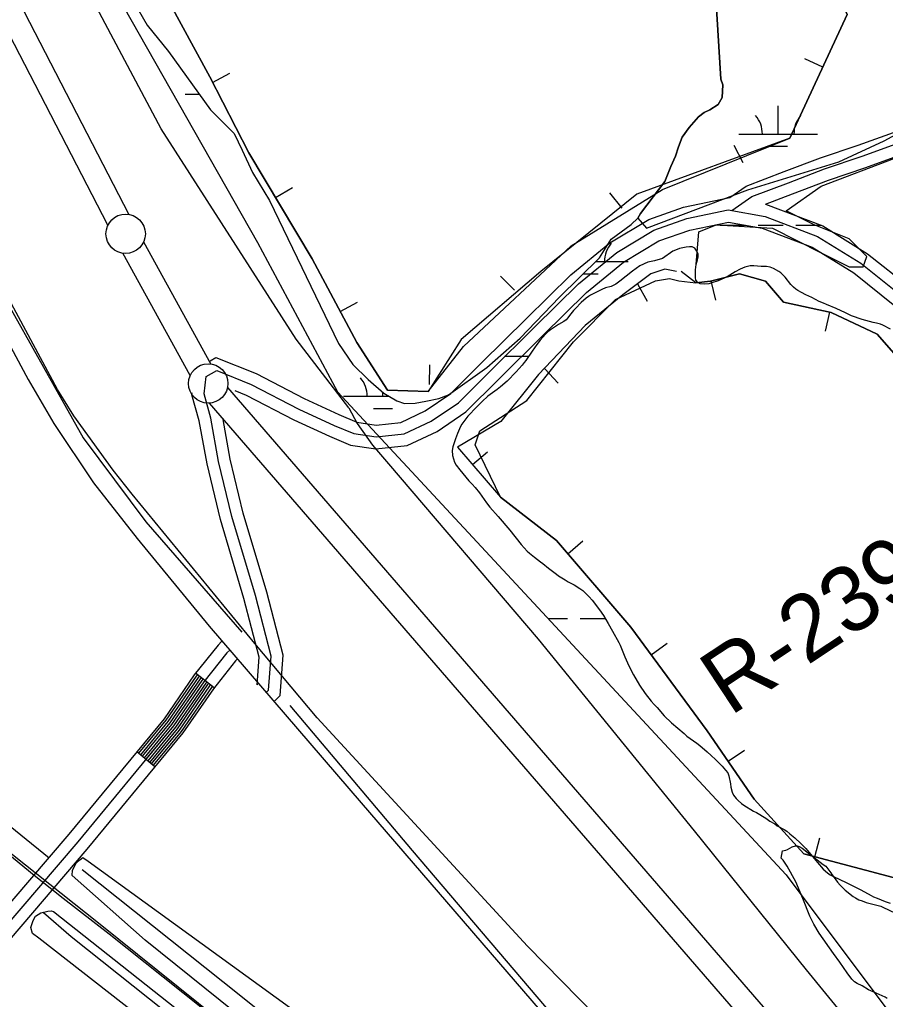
# Model space of a CAD drawing. Extents: x 3281947 to 3319794, y 715894 to 741249.
# Drawn here: x 3293521 to 3294621, y 729062 to 730306 of the extents above; entities that cross this region are included whole.
import ezdxf

# ---------------------------------------------------------------- set-up
doc = ezdxf.new("R2010")
doc.units = 0
for name, color, linetype in [('V-BORW-LINE', 7, 'Continuous'), ('V-LEVE-TOET', 7, 'Continuous'), ('V-RAIL-TRAK', 7, 'Continuous'), ('V-RIVR-RANG-IDEN', 7, 'Continuous'), ('V-ROAD-CNTR', 7, 'Continuous'), ('V-SITE-VEGE', 7, 'Continuous'), ('V-SURV-LINE', 7, 'Continuous'), ('V-TOPO-SHOR', 7, 'Continuous'), ('V-WETL-SWMP', 7, 'Continuous')]:
    doc.layers.add(name, color=color, linetype=linetype)

msp = doc.modelspace()

# ---------------------------------------------------------------- linework, layer by layer
at = {"layer": 'V-BORW-LINE'}
for p, q in [((3294541.1, 730245.4), (3294518.4, 730255.9)), ((3293766, 730226), (3293788.2, 730237.5)), ((3294439.9, 730124), (3294428.3, 730146.1)), ((3293846, 730079.9), (3293867.5, 730092.7)), ((3294286.1, 730066.3), (3294270.5, 730085.8)), ((3294149.6, 729962.4), (3294131.8, 729980)), ((3294305.8, 729970.2), (3294317.9, 729948.3)), ((3294398.7, 729974), (3294404.6, 729949.7)), ((3293928.2, 729935.1), (3293950.2, 729946.9)), ((3294549.4, 729934.5), (3294544.2, 729910.1)), ((3294041.4, 729842.7), (3294042.2, 729867.7)), ((3294188.1, 729862.6), (3294204.9, 729844.1)), ((3294096.2, 729741), (3294115.2, 729757.2)), ((3294217.2, 729627.8), (3294236.2, 729644.1)), ((3294323.3, 729499.4), (3294343.4, 729514.2)), ((3294421, 729364.5), (3294441.5, 729378.7)), ((3294531, 729243.2), (3294537.4, 729267.3))]:
    msp.add_line(p, q, dxfattribs=at)
for points in [[(3294066.6, 731007.9), (3294048.3, 730953.6), (3294015.3, 730962.9), (3293968.2, 730832.8), (3293984.4, 730712.4), (3294025, 730625.2), (3294125.7, 730665.2), (3294411.3, 730593.9), (3294443.6, 730454.8), (3294455, 730377), (3294542.3, 730379.8), (3294572, 730312), (3294499.3, 730155.1), (3294304.7, 730084.1), (3294182.8, 729985.9), (3294081.7, 729899.7), (3294039.9, 729833.7), (3293988.3, 729835.4), (3293949.1, 729896), (3293892.4, 730001.9), (3293812.2, 730136.7), (3293762.4, 730233), (3293692.2, 730362.3), (3293538.9, 730574.2)], [(3293538.9, 730574.2), (3293692.2, 730362.3), (3293762.4, 730233), (3293812.2, 730136.7), (3293892.4, 730001.9), (3293949.1, 729896), (3293988.3, 729835.4), (3294039.9, 729833.7), (3294084.7, 729890.8), (3294221.5, 730018.7), (3294337.4, 730090), (3294499.3, 730155.1), (3294572, 730312), (3294542.3, 730379.8), (3294455, 730377), (3294443.6, 730454.8), (3294411.3, 730593.9), (3294125.7, 730665.2), (3294025, 730625.2), (3293984.4, 730712.4), (3293968.2, 730832.8), (3294015.3, 730962.9), (3294048.3, 730953.6), (3294066.6, 731007.9)], [(3294355.3, 729985.9), (3294340.4, 729988.9), (3294322.6, 729983), (3294286.9, 729956.2), (3294239.3, 729917.5), (3294179.8, 729855.1), (3294132.2, 729795.6), (3294077.2, 729763.1), (3294131.6, 729699.6), (3294202.8, 729644.5), (3294297.2, 729534.8), (3294394.3, 729403), (3294454.1, 729316.5), (3294517.1, 729246.8), (3294793.5, 729173.6)], [(3294793.5, 729173.6), (3294517.1, 729246.8), (3294454.1, 729316.5), (3294394.3, 729403), (3294297.2, 729534.8), (3294202.8, 729644.5), (3294131.6, 729699.6), (3294099.5, 729765.9), (3294105.5, 729783.7), (3294165, 729822.4), (3294224.4, 729896.7), (3294278, 729950.3), (3294328.5, 729974), (3294346.4, 729977), (3294358.3, 729974)], [(3294358.3, 729974), (3294379.7, 729971.8), (3294398.3, 729973.9), (3294435.2, 729982.9), (3294468.4, 729973.6), (3294491.1, 729947), (3294551.7, 729934.1), (3294609.9, 729906.4), (3294661.8, 729847.7)], [(3294661.8, 729847.7), (3294609.9, 729906.4), (3294551.7, 729934.1), (3294491.1, 729947), (3294468.4, 729973.6), (3294435.2, 729982.9), (3294398.3, 729973.9), (3294379.7, 729971.8), (3294361.2, 729985.9)]]:
    msp.add_lwpolyline(points, dxfattribs=at)
at = {"layer": 'V-LEVE-TOET'}
for points in [[(3293939.3, 729812.8), (3293872.3, 729900.3), (3293700.9, 730166.9), (3293411.9, 730709.5)], [(3294339.3, 728953.2), (3294166.1, 729129.9), (3293899, 729419.6), (3293819.6, 729513.9), (3293663.9, 729703.4), (3293639.9, 729733.9), (3293589.8, 729802.9), (3293569.1, 729836.3), (3293466.8, 730026.2), (3293321.1, 730309.9), (3293141.6, 730654)], [(3293939.3, 729812.8), (3293949.6, 729793.3), (3293969.2, 729765.5), (3293989.7, 729742), (3294179.6, 729519.3), (3294377.9, 729276.1)], [(3294377.9, 729276.1), (3294520.1, 729099.9), (3294686.2, 728896.2)]]:
    msp.add_lwpolyline(points, dxfattribs=at)
at = {"layer": 'V-RAIL-TRAK'}
msp.add_lwpolyline([(3294365.9, 728560.8), (3294351.6, 728572.2), (3294238.1, 728663.7), (3294100.2, 728773.8), (3293936, 728905.1), (3293634.8, 729145), (3293576.2, 729190.4), (3293539.3, 729219.4), (3293424.4, 729313.7), (3293152.3, 729530.6), (3293005.6, 729646.6), (3292870.4, 729757.3), (3292802.3, 729813.6), (3292736.3, 729872.2), (3292602.2, 729997), (3292454.4, 730153), (3292380.2, 730239.1), (3292338.4, 730290.8), (3292285.9, 730358.5), (3292240.3, 730418.9), (3292190.9, 730490.1), (3292130.7, 730580.1), (3292108.4, 730612.8), (3292076.7, 730663.2)], dxfattribs=at)
at = {"layer": 'V-ROAD-CNTR'}
for p, q in [((3293768, 729457.6), (3293744.5, 729476.2)), ((3293692.9, 729357.4), (3293669.8, 729376.5))]:
    msp.add_line(p, q, dxfattribs=at)
for points in [[(3293186.5, 730511.5), (3293330.3, 730228.9), (3293430.8, 730039.2), (3293490.6, 729925.5), (3293531.7, 729848.8), (3293564.6, 729793.3), (3293614.9, 729718), (3293670.5, 729647), (3293761.7, 729536), (3293954.7, 729311.9), (3294412.2, 728781.8), (3294690.1, 728464.3)], [(3294425.5, 730063.3), (3294450.9, 730081), (3294497.3, 730098.7), (3294543.4, 730116.1), (3294590.9, 730132.2), (3294643.7, 730151.2), (3294684.1, 730178.1), (3294712.1, 730213.2), (3294749.7, 730259.6), (3294799.1, 730317.3), (3294825.2, 730349.6), (3294845.1, 730381.5)], [(3294423.1, 730079.9), (3294443.8, 730094.4), (3294492, 730112.7), (3294538.3, 730130.2), (3294586, 730146.4), (3294636.9, 730164.7), (3294673.8, 730189.3), (3294700.5, 730222.6), (3294738.1, 730269.2), (3294752.9, 730286.4)], [(3294468.1, 730071.5), (3294502.6, 730084.6), (3294548.4, 730101.9), (3294595.9, 730118.1), (3294650.5, 730137.7), (3294694.3, 730166.9), (3294723.8, 730203.8), (3294761.2, 730249.9), (3294776.3, 730267.5)], [(3292489.3, 730118.3), (3292497.2, 730108.5), (3292618.6, 729982.9), (3292704.7, 729902.9), (3292843.9, 729782.3), (3293003, 729651.7), (3293200.4, 729493.2), (3293621.1, 729159.6), (3293974.2, 728876), (3294297.2, 728619.1), (3294633, 728351.3)], [(3293763.1, 729872.7), (3293770.4, 729876.8), (3293821.4, 729856.5), (3293882.4, 729824.7), (3293926.6, 729804.4), (3293949.5, 729794.9), (3293974, 729791.1), (3294005.1, 729794.5), (3294036.2, 729809.1), (3294068.7, 729831.2), (3294108.2, 729870.3), (3294164.3, 729926), (3294221, 729981.6), (3294270.7, 730022.4), (3294320.2, 730052), (3294364.2, 730067.5), (3294423.1, 730079.9)], [(3293834.3, 729451.6), (3293837.3, 729454.7), (3293840.5, 729497.8), (3293820.4, 729575), (3293790.5, 729675.2), (3293773.8, 729744.9), (3293763.9, 729799.9), (3293755.2, 729830.8), (3293757.8, 729852.6), (3293771.5, 729860.2), (3293815.2, 729842.8), (3293875.8, 729811.3), (3293920.6, 729790.7), (3293945.4, 729780.4), (3293973.7, 729776), (3294009.2, 729779.9), (3294043.6, 729796), (3294078.2, 729819.5), (3294118.8, 729859.6), (3294174.9, 729915.3), (3294231, 729970.5), (3294279.4, 730010.1), (3294326.6, 730038.3), (3294368.2, 730053.1), (3294420.9, 730064.1), (3294468, 730055.6), (3294534.4, 730030.6), (3294589.2, 729996.4), (3294642.1, 729954.2)], [(3294468.1, 730071.5), (3294541.1, 730044.1), (3294597.8, 730008.6), (3294651.5, 729965.9), (3294696.2, 729929.3), (3294737.8, 729888.9), (3294773.3, 729848.7), (3294825.1, 729800.8), (3294851.9, 729771.2), (3294872.7, 729731.3), (3294900.2, 729687), (3294946.9, 729663.1), (3294993.7, 729620.7), (3295038.4, 729569.7), (3295083.5, 729521.3), (3295121.3, 729477.7), (3295159.3, 729430.6), (3295188.9, 729408.6), (3295230.7, 729401), (3295289.7, 729408.1), (3295322.6, 729417.2)], [(3293794.2, 729835), (3293808.9, 729829.2), (3293869.2, 729797.8), (3293914.6, 729777), (3293941.3, 729765.8), (3293973.3, 729760.9), (3294013.3, 729765.2), (3294051.1, 729782.9), (3294087.8, 729807.9), (3294129.4, 729849), (3294185.4, 729904.7), (3294241, 729959.3), (3294288, 729997.8), (3294333, 730024.7), (3294372.3, 730038.6), (3294421.1, 730048.8), (3294464, 730041), (3294527.7, 730017), (3294580.5, 729984.1), (3294632.6, 729942.6)], [(3293823.6, 729462.1), (3293822.8, 729461.3), (3293825.3, 729496.4), (3293805.9, 729570.9), (3293776, 729671.3), (3293759.1, 729741.9), (3293749.2, 729796.5), (3293739.9, 729829.6), (3293740.2, 729832.1)], [(3293845, 729441.1), (3293851.9, 729448.1), (3293855.6, 729499.1), (3293834.8, 729579), (3293805, 729679.1), (3293788.5, 729748), (3293779.4, 729798.2)], [(3293777.5, 729516.4), (3293773, 729512), (3293742.9, 729474.3), (3293704.5, 729418.5), (3293583.4, 729272), (3293388.3, 729044.3), (3292894.9, 728470.7), (3292287.6, 727767.5), (3292019.4, 727452.8), (3291787.8, 727196.4), (3291291.8, 726628.4), (3291087.1, 726395.9), (3291056.7, 726351.6), (3291030.4, 726299.1)], [(3293787.9, 729505.6), (3293784.1, 729501.9), (3293755, 729465.3), (3293716.5, 729409.4), (3293594.9, 729262.4), (3293399.7, 729034.5), (3292906.3, 728460.9), (3292298.9, 727757.8), (3292030.7, 727442.9), (3291799, 727186.5), (3291303.1, 726618.5), (3291098.9, 726386.7), (3291069.7, 726343.9), (3291043.8, 726292.4)], [(3293798.3, 729494.7), (3293795.2, 729491.8), (3293767.1, 729456.4), (3293728.5, 729400.4), (3293606.3, 729252.7), (3293411.1, 729024.8), (3292917.6, 728451.1), (3292310.3, 727748), (3292041.9, 727433), (3291810.2, 727176.5), (3291314.3, 726608.6), (3291110.8, 726377.5), (3291082.7, 726336.3), (3291057.3, 726285.7)], [(3293746.9, 729474.4), (3293745.4, 729472.5), (3293706.9, 729416.7), (3293672.1, 729374.6)], [(3293749.2, 729472.5), (3293747.8, 729470.7), (3293709.3, 729414.9), (3293674.4, 729372.7)], [(3293751.6, 729470.6), (3293750.2, 729468.9), (3293711.7, 729413.1), (3293676.7, 729370.8)], [(3293753.9, 729468.8), (3293752.6, 729467.1), (3293714.1, 729411.3), (3293679.1, 729368.9)], [(3293756.3, 729466.9), (3293755, 729465.3), (3293716.5, 729409.4), (3293681.4, 729367)], [(3293758.6, 729465), (3293757.4, 729463.6), (3293718.9, 729407.6), (3293683.7, 729365.1)], [(3293760.9, 729463.2), (3293759.8, 729461.8), (3293721.3, 729405.8), (3293686, 729363.1)], [(3293763.3, 729461.3), (3293762.2, 729460), (3293723.7, 729404), (3293688.3, 729361.2)], [(3293765.6, 729459.4), (3293764.7, 729458.2), (3293726.1, 729402.2), (3293690.6, 729359.3)]]:
    msp.add_lwpolyline(points, dxfattribs=at)
at = {"layer": 'V-SITE-VEGE'}
for points in [[(3294402.6, 730375.4), (3294411.5, 730230), (3294413.9, 730222.8), (3294413.1, 730206.8), (3294408.1, 730198), (3294397.5, 730191.2), (3294390.2, 730187.7), (3294383, 730182.3), (3294371.4, 730168.6), (3294362.4, 730156.5), (3294357.6, 730144.4), (3294353.8, 730132.3), (3294347.9, 730119.4), (3294340.4, 730100.1), (3294309.7, 730059.6), (3294306.1, 730053.8), (3294317, 730040.8), (3294445.8, 730089.7), (3294561.4, 730125.3), (3294619.2, 730152), (3294668, 730178.6)], [(3294627, 729912.9), (3294617.2, 729917.8), (3294614.2, 729919.1), (3294609.1, 729920.5), (3294605.2, 729921.1), (3294591, 729925.1), (3294577.5, 729929.9), (3294569.9, 729933.6), (3294558.1, 729939), (3294545.6, 729944), (3294541.9, 729945.8), (3294536.5, 729948.1), (3294527.2, 729952.8), (3294519.7, 729956.2), (3294513.9, 729959.5), (3294509.5, 729961.8), (3294506.8, 729963.6), (3294503.7, 729966.3), (3294500.6, 729969.7), (3294493.4, 729978.6), (3294491.2, 729981), (3294487.9, 729984.1), (3294485.3, 729986.1), (3294478.4, 729990), (3294474.1, 729991.6), (3294469.5, 729992.2), (3294462.9, 729992.4), (3294453.4, 729993.3), (3294448.8, 729993.1), (3294445.6, 729992.4), (3294442, 729991.3), (3294436.2, 729988.8), (3294429.8, 729985.6), (3294419.8, 729979.3), (3294408.2, 729974.1), (3294400.3, 729971.4), (3294396.4, 729970.5), (3294391.4, 729969.9), (3294385.3, 729970.4), (3294382.2, 729972.1), (3294379.8, 729974.8), (3294379.2, 729978.5), (3294379.4, 729988.3), (3294379.8, 729991.7), (3294380.3, 729994.7), (3294383.6, 730036.3), (3294405.8, 730045.2), (3294477, 730040.8), (3294539.2, 730009.7), (3294574.7, 729991.9), (3294592.5, 729991.9), (3294596.9, 730005.2), (3294574.7, 730027.5), (3294530.3, 730045.2), (3294494.7, 730063), (3294539.2, 730094.2), (3294632.5, 730129.7)], [(3294623, 729063.6), (3294620.2, 729065), (3294605, 729071.8), (3294599, 729074.6), (3294591, 729079.3), (3294584.8, 729082.4), (3294581.4, 729084.6), (3294577.9, 729087.8), (3294571.9, 729095.9), (3294562.6, 729109.6), (3294554.5, 729120.5), (3294536.5, 729146.2), (3294529.6, 729157.8), (3294524.4, 729167.7), (3294515.6, 729190.3), (3294506.8, 729211.4), (3294495.9, 729231.5), (3294490.8, 729238.8), (3294488.4, 729241.4), (3294489.7, 729250.6), (3294494.3, 729251.6), (3294496.3, 729252.4), (3294502.2, 729256), (3294506.4, 729257.3), (3294508.4, 729257.3), (3294511.2, 729256.5), (3294515, 729254.2), (3294523.1, 729247.9), (3294533.7, 729239.4), (3294541.7, 729233.5), (3294545.1, 729231.3), (3294551.4, 729222.8), (3294552.6, 729220.6), (3294555.4, 729216.8), (3294559.7, 729211.1), (3294563.1, 729207.1), (3294569.6, 729200.8), (3294579.6, 729192.9), (3294582.4, 729191.1), (3294586.8, 729188.6), (3294591.2, 729187.2), (3294596, 729185.3), (3294601.4, 729183.9), (3294609.8, 729182), (3294614.6, 729180.5), (3294617.2, 729179.1), (3294633.3, 729171.8)]]:
    msp.add_lwpolyline(points, dxfattribs=at)
for points in [[(3293607.9, 729237.6), (3294119.6, 728867.3), (3294517.3, 728565), (3294761.6, 728339.5), (3294949.1, 728144), (3294963.3, 728128), (3294978.8, 728110.3), (3294984.6, 728099.8), (3294983.6, 728098.5), (3294965.7, 728104.6), (3294947.8, 728115.6), (3294694.8, 728324.6), (3294390.4, 728566.7), (3293680.5, 729137.6), (3293587.9, 729219.4), (3293588, 729226.1), (3293593, 729235.1), (3293597.6, 729239.5), (3293601.2, 729242.2)], [(3293545.5, 729139.8), (3293537.4, 729145.7), (3293535.3, 729153.4), (3293538.1, 729162.4), (3293541.3, 729167.8), (3293548.1, 729172.2), (3293556.7, 729174.3), (3293561.2, 729174.7), (3293563.9, 729173.8), (3294032.8, 728803.1), (3294420.1, 728497.4), (3294706.7, 728272.7), (3295168.8, 727892.6), (3295186.9, 727867.6), (3295193.5, 727855.8), (3295196.1, 727847.3), (3295195.1, 727843.7), (3295189.8, 727844.6), (3295177.2, 727849.8), (3295169.2, 727853.5), (3294596.1, 728320.5)]]:
    msp.add_lwpolyline(points, close=True, dxfattribs=at)
at = {"layer": 'V-SURV-LINE'}
for points in [[(3292968.3, 731395.4), (3293659.8, 730058.5)], [(3293633.2, 730044.7), (3292941.7, 731381.6)], [(3293678.5, 730023.6), (3293764, 729868.6)], [(3293737.8, 729854.1), (3293652.2, 730009.1)], [(3293785, 729838.6), (3295134.6, 728279.6)], [(3295111.9, 728259.9), (3293762.3, 729818.9)]]:
    msp.add_lwpolyline(points, dxfattribs=at)
for centre in [(3293655.7, 730033.9), (3293760.6, 729843.9)]:
    msp.add_circle(centre, 25, dxfattribs=at)
at = {"layer": 'V-TOPO-SHOR'}
for points in [[(3292372.8, 732701.7), (3292435.4, 732492.9), (3292528.9, 732179.8), (3292593, 731959), (3292673.3, 731686.3), (3292734.1, 731473), (3292744.8, 731436.7), (3292754.6, 731411.7), (3292769.7, 731380.2), (3292784.9, 731347.4), (3292797.9, 731318.2), (3292814.6, 731276), (3292919.1, 731070.5), (3293087.5, 730750.2), (3293239, 730461.6), (3293375.2, 730193.6), (3293501, 729954.3), (3293601.8, 729775), (3293681.5, 729668.1), (3293803.3, 729528.3)], [(3293558.4, 729241.5), (3293173.6, 729553.3), (3292842.8, 729816.4)], [(3293864, 729435.1), (3294019.5, 729251.3), (3294216.7, 729019.9), (3294280.9, 728950.2), (3294506.1, 728703.4), (3294597.3, 728608.2), (3294667.2, 728530.2)], [(3293600.5, 729227.3), (3293802.1, 729066.7), (3294031.3, 728882.2), (3294133.2, 728804), (3294461.9, 728565.5)], [(3295236.4, 727833.5), (3294937.2, 728071.2), (3294744, 728230.7), (3294625.2, 728330.9), (3294369.4, 728533.1), (3294140.3, 728709.2), (3293953.5, 728861.5), (3293725.5, 729031.3), (3293586.5, 729141.8), (3293551.4, 729172)]]:
    msp.add_lwpolyline(points, dxfattribs=at)
at = {"layer": 'V-WETL-SWMP'}
for p, q in [((3293731.1, 730211.1), (3293749.3, 730211.1)), ((3294484.3, 730160.3), (3294484.3, 730196.3)), ((3294434.3, 730160.3), (3294534.3, 730160.3)), ((3294472.3, 730144.9), (3294496.3, 730144.9)), ((3294410.9, 730044.9), (3294442.9, 730044.9)), ((3294458.9, 730044.9), (3294490.9, 730044.9)), ((3294506.9, 730044.9), (3294538.9, 730044.9)), ((3294252.4, 729998.5), (3294293.8, 729998.5)), ((3294236.7, 729983), (3294255.8, 729983)), ((3294137, 729878.4), (3294167.6, 729878.4)), ((3293932.4, 729827.6), (3293990.1, 729827.6)), ((3293982.4, 729827.6), (3293982.4, 729832.6)), ((3293970.4, 729812.2), (3293994.4, 729812.2)), ((3294192.2, 729545.7), (3294217, 729545.7)), ((3294233, 729545.7), (3294264.7, 729545.7))]:
    msp.add_line(p, q, dxfattribs=at)
for points in [[(3293081.7, 731326.4), (3293270.4, 730981.3), (3293353.6, 730941.9), (3293439.2, 730796.1), (3293412.4, 730744.7), (3293823.3, 730022.7), (3293924.9, 729833.3), (3294494.7, 729220.4), (3294945.6, 728618.7)], [(3293626.8, 730402.7), (3293634, 730384.1), (3293683.2, 730298.6), (3293710.2, 730265.3)], [(3293710.2, 730265.3), (3293763.5, 730191.3), (3293793.5, 730161.1), (3293803.7, 730139.9), (3293816.9, 730111.8), (3293838.3, 730076.1), (3293926.2, 729894.6), (3293944.1, 729867.9), (3293963.5, 729849.1), (3293983.7, 729831.4), (3293999.9, 729821.8), (3294009.9, 729818.6), (3294023.4, 729819), (3294037, 729821.3), (3294053.6, 729824.7), (3294065.6, 729829.5), (3294114.2, 729864), (3294156.7, 729901.4), (3294206.6, 729953.6), (3294257.3, 730003.3), (3294272.5, 730027.1), (3294297.7, 730045.6), (3294306.1, 730053.8), (3294309.7, 730059.6), (3294340.4, 730100.1), (3294347.9, 730119.4), (3294353.8, 730132.3), (3294357.6, 730144.4), (3294362.4, 730156.5), (3294371.4, 730168.6), (3294383, 730182.3), (3294390.2, 730187.7), (3294397.5, 730191.2), (3294408.1, 730198), (3294413.1, 730206.8), (3294413.9, 730222.8), (3294411.5, 730230), (3294402.6, 730375.4)], [(3294627, 729912.9), (3294617.2, 729917.8), (3294614.2, 729919.1), (3294609.1, 729920.5), (3294605.2, 729921.1), (3294591, 729925.1), (3294577.5, 729929.9), (3294569.9, 729933.6), (3294558.1, 729939), (3294545.6, 729944), (3294541.9, 729945.8), (3294536.5, 729948.1), (3294527.2, 729952.8), (3294519.7, 729956.2), (3294513.9, 729959.5), (3294509.5, 729961.8), (3294506.8, 729963.6), (3294503.7, 729966.3), (3294500.6, 729969.7), (3294493.4, 729978.6), (3294491.2, 729981), (3294487.9, 729984.1), (3294485.3, 729986.1), (3294478.4, 729990), (3294474.1, 729991.6), (3294469.5, 729992.2), (3294462.9, 729992.4), (3294453.4, 729993.3), (3294448.8, 729993.1), (3294445.6, 729992.4), (3294442, 729991.3), (3294436.2, 729988.8), (3294429.8, 729985.6), (3294419.8, 729979.3), (3294408.2, 729974.1), (3294400.3, 729971.4), (3294396.4, 729970.5), (3294391.4, 729969.9), (3294385.3, 729970.4), (3294382.2, 729972.1), (3294379.8, 729974.8), (3294379.2, 729978.5), (3294379.4, 729988.3), (3294379.8, 729991.7), (3294380.3, 729994.7), (3294382.1, 730001), (3294382.8, 730004), (3294382.6, 730007.9), (3294381.2, 730011.6), (3294378.5, 730015.8), (3294375, 730017.2), (3294371.6, 730017.3), (3294367.5, 730016.7), (3294359.1, 730015), (3294355.9, 730014), (3294350.7, 730011.8), (3294337.5, 730002.6), (3294327.5, 729999.4), (3294319, 729997.8), (3294308.8, 729993), (3294299.2, 729986.3), (3294283.2, 729973.8), (3294278.3, 729970.1), (3294275.7, 729968.5), (3294272.3, 729967), (3294264.9, 729965.1), (3294260.3, 729963.1), (3294246.2, 729956), (3294243.5, 729954.4), (3294240.4, 729952), (3294234.3, 729946.8), (3294227, 729939.1), (3294224.4, 729936.3), (3294219.2, 729930.1), (3294217.3, 729927), (3294215.3, 729924.6), (3294212.1, 729922.4), (3294205.6, 729918.9), (3294195.1, 729912), (3294191.9, 729909.4), (3294188.7, 729906.3), (3294182.3, 729898.8), (3294178, 729893.2), (3294172.1, 729885.1), (3294164, 729872.9), (3294162, 729870.4), (3294159.4, 729867), (3294151.8, 729858.6), (3294140.3, 729847)], [(3294140.3, 729847), (3294131.7, 729839.7), (3294127.5, 729836.4), (3294115.8, 729827.6), (3294108.6, 729821.1), (3294101.7, 729814.3), (3294090.3, 729802.4), (3294085, 729795.8), (3294082.7, 729792.2), (3294081.1, 729789.3), (3294077.1, 729780.5), (3294074.5, 729773.6), (3294071.2, 729763.4), (3294070.4, 729758.7), (3294070.8, 729752.5), (3294073.4, 729743.9), (3294075.5, 729740.2), (3294080.1, 729734.1), (3294091.7, 729720.5), (3294095.7, 729716.3), (3294099.5, 729711.9), (3294104.9, 729705.1), (3294113.9, 729692.4), (3294118.3, 729687), (3294128.8, 729675.1), (3294143.6, 729657.6), (3294158, 729639.7), (3294165.7, 729631.1), (3294168.4, 729628.7), (3294174.9, 729623.6), (3294182.4, 729617.5), (3294185.6, 729615.3), (3294192.9, 729609.3), (3294202.8, 729601.7), (3294205.3, 729599.9), (3294213.8, 729594.6), (3294217.6, 729592.3), (3294225.1, 729588.2), (3294232.5, 729583.6), (3294236.1, 729581), (3294244.4, 729573.3), (3294248.2, 729568.7), (3294257.4, 729556.8), (3294262.5, 729549.3), (3294268.5, 729539.3), (3294273.9, 729529.5), (3294282.1, 729515), (3294283.8, 729511.6), (3294289.5, 729496.8), (3294291.2, 729493.1), (3294293.2, 729489.2), (3294295.9, 729482.9), (3294300.5, 729474.2), (3294308.2, 729461), (3294315.5, 729450.5), (3294323.3, 729440.8), (3294326.9, 729436.6), (3294330.6, 729432.7), (3294339.8, 729422), (3294348.9, 729413.3), (3294364.8, 729399.7), (3294368.3, 729396.4), (3294381.2, 729387.6), (3294385.1, 729384.6), (3294394.3, 729376.3), (3294399.1, 729371.8), (3294404.9, 729366.6), (3294413.4, 729358.3), (3294417.7, 729353.3), (3294420.4, 729349.7), (3294421.9, 729345.9), (3294423.8, 729335.7), (3294424.4, 729331.4), (3294425.9, 729325.3), (3294427.8, 729321.3), (3294431, 729317.2), (3294433.7, 729314.5), (3294437.8, 729310.9), (3294440.7, 729308.8), (3294453, 729301.1), (3294456.7, 729299.3), (3294468.6, 729292.2)], [(3294468.6, 729292.2), (3294474, 729288.3), (3294480, 729284.9), (3294483.3, 729282.6), (3294492.1, 729277.8), (3294495.4, 729275.6), (3294499.4, 729272.5), (3294505.6, 729267.5), (3294513.3, 729260), (3294519.5, 729253.7), (3294534.2, 729236.1), (3294541.7, 729227.7), (3294547.1, 729222.8), (3294550.5, 729220.5), (3294554.5, 729218.4), (3294570.9, 729210.5), (3294589.4, 729201.2), (3294602.5, 729194), (3294605.3, 729192.3), (3294609.9, 729190.6), (3294620.3, 729186.5), (3294626.5, 729184.4)]]:
    msp.add_lwpolyline(points, dxfattribs=at)
for centre, start, end in [((3294429.1, 730160.8), 359.2282, 40.7718), ((3294539.6, 730160.8), 139.2282, 180.7718), ((3294299.1, 729998.9), 139.2282, 180.7718), ((3293927.2, 729828.1), 359.2282, 40.7718)]:
    msp.add_arc(centre, 35.2, start, end, dxfattribs=at)

# ---------------------------------------------------------------- texts
at = {"layer": 'V-RIVR-RANG-IDEN'}
msp.add_text('R-239.2', height=83, rotation=33.4855, dxfattribs=at).set_placement((3294423.2, 729420.9))

doc.saveas('drawing.dxf')
